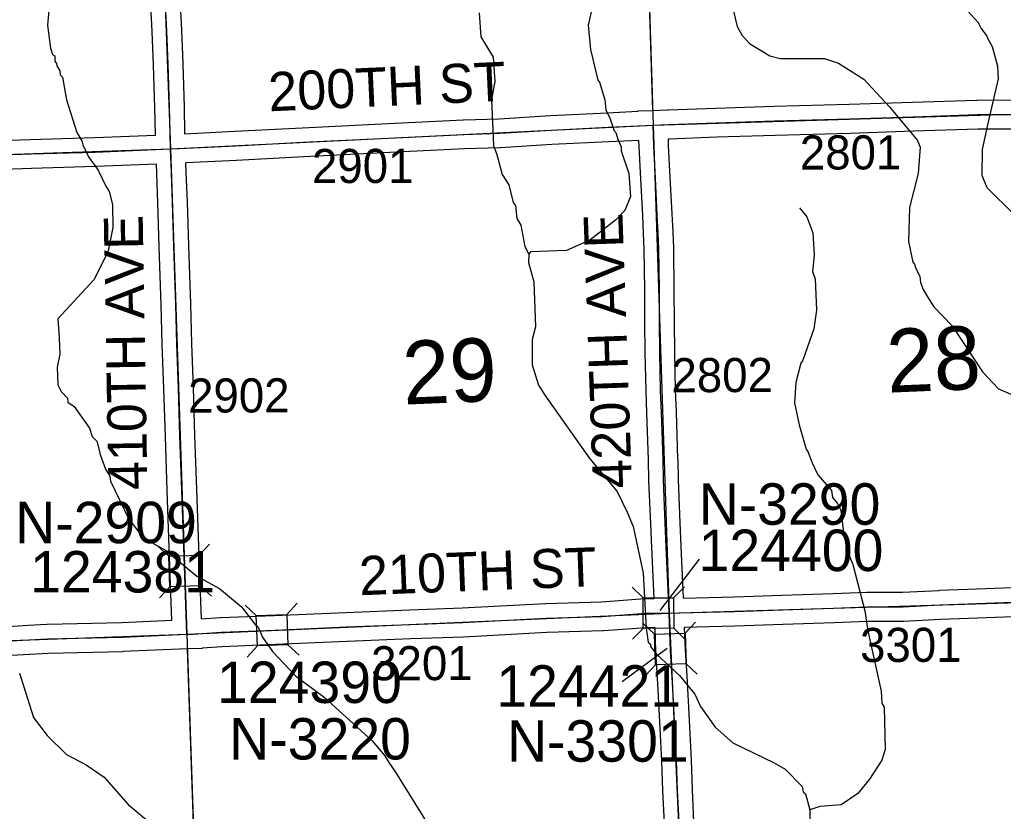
# Model space of a CAD drawing. Extents: x 128.7 to 185.5, y -21.4 to 12.6.
# Drawn here: x 164.812 to 166.831, y -5.988 to -4.363 of the extents above; entities that cross this region are included whole.
import ezdxf

# ---------------------------------------------------------------- set-up
doc = ezdxf.new("R2010")
doc.units = 0
for name, color, linetype in [('tdCoHydroRiver', 7, 'Continuous'), ('tdCoSecRdNmbr', 7, 'Continuous'), ('tdCoSecRdTxt', 7, 'Continuous'), ('tdCoSecRteBand', 7, 'Continuous'), ('tdCoSecRteCL', 7, 'Continuous'), ('tdCoSectLine', 7, 'Continuous'), ('tdCoSectLinePart', 7, 'Continuous'), ('tdCoSectNmbr', 7, 'Continuous'), ('tdCoStrucSec', 7, 'Continuous'), ('tdCoStrucSecCoName', 7, 'Continuous'), ('tdCoStrucSecFHWANum', 7, 'Continuous'), ('tdCoSurfGravel', 7, 'Continuous')]:
    doc.layers.add(name, color=color, linetype=linetype)

msp = doc.modelspace()

# ---------------------------------------------------------------- linework, layer by layer
at = {"layer": 'tdCoHydroRiver'}
for points in [[(166.8531, -4.7628), (166.7974, -4.7081), (166.787, -4.6832), (166.7881, -4.6295), (166.7988, -4.5786), (166.8206, -4.4846), (166.8196, -4.4594), (166.8086, -4.4188), (166.7985, -4.4002), (166.7967, -4.3956), (166.7851, -4.3802), (166.7799, -4.3694), (166.7272, -4.3114), (166.6734, -4.2644), (166.6152, -4.2272), (166.5733, -4.2051), (166.5334, -4.1939), (166.4699, -4.1837)], [(165.9987, -4.2866), (165.9783, -4.3741), (165.9833, -4.4245), (165.9983, -4.487), (166.0016, -4.4916), (166.0124, -4.5275), (166.0148, -4.548), (166.0234, -4.5666), (166.0322, -4.5915), (166.0355, -4.5946), (166.0392, -4.6086), (166.0461, -4.6241), (166.0463, -4.632), (166.0623, -4.6788), (166.0657, -4.726), (166.0541, -4.7549), (166.0343, -4.7745), (165.9822, -4.8159), (165.9341, -4.8367), (165.86, -4.8395), (165.857, -4.8443)], [(164.8743, -4.3129), (164.8687, -4.3747), (164.8752, -4.4218), (164.8788, -4.4343), (164.8837, -4.4372), (164.8841, -4.4483), (164.8874, -4.4529), (164.8876, -4.4576), (164.8943, -4.4684), (164.8946, -4.4763), (164.8995, -4.4808), (164.9076, -4.5279), (164.929, -4.5949), (164.9391, -4.6119), (164.941, -4.6198), (164.953, -4.6446), (164.973, -4.6722), (164.9884, -4.7048), (164.9951, -4.7156), (165.0024, -4.7421), (165.0026, -4.7895), (164.9933, -4.8372), (164.9831, -4.8597), (164.964, -4.8967), (164.8897, -4.9768), (164.8927, -5.0162), (164.894, -5.0493), (164.8887, -5.0763), (164.89, -5.1126), (164.8968, -5.1265), (164.91, -5.1402), (164.9103, -5.1481), (164.9232, -5.1571), (164.9549, -5.2017), (164.9603, -5.2188), (164.9701, -5.2279), (164.9775, -5.2577), (164.988, -5.2857), (164.9965, -5.2996), (164.9984, -5.3105), (165.0359, -5.3883), (165.0546, -5.413), (165.0763, -5.4328), (165.1108, -5.4521), (165.1756, -5.5052), (165.2215, -5.5304), (165.2667, -5.5684), (165.2942, -5.6039), (165.301, -5.61), (165.3101, -5.6302), (165.3308, -5.6596), (165.3784, -5.7102), (165.4368, -5.7538), (165.5349, -5.8432), (165.5613, -5.8738), (165.5697, -5.8877), (165.583, -5.9077), (165.6518, -6.0172)], [(165.7548, -4.3494), (165.7582, -4.3982), (165.7834, -4.4398), (165.7869, -4.4902), (165.7804, -4.5268), (165.7839, -4.6213), (165.7909, -4.64), (165.8019, -4.6806), (165.8154, -4.7022), (165.8246, -4.7382), (165.8296, -4.7443), (165.8322, -4.7711), (165.8406, -4.785), (165.8485, -4.8288), (165.857, -4.8443), (165.8561, -4.8617), (165.867, -4.9008), (165.8705, -4.9938), (165.8636, -5.0193), (165.8639, -5.0713), (165.8766, -5.1135), (165.8899, -5.1335), (165.9817, -5.2643), (166.0379, -5.3317), (166.0585, -5.3736), (166.0706, -5.4031), (166.0763, -5.4282), (166.0916, -5.4987), (166.0975, -5.6122), (166.1017, -5.6405), (166.1067, -5.645), (166.1068, -5.6497), (166.1185, -5.6651), (166.1659, -5.7092), (166.1974, -5.7475), (166.2093, -5.7723), (166.2394, -5.8153), (166.2753, -5.8471), (166.3605, -5.8881), (166.3831, -5.9015), (166.4175, -5.9365), (166.4195, -5.9475), (166.4244, -5.9521), (166.4335, -5.9849), (166.4334, -6.0227)], [(166.2771, -4.3456), (166.2846, -4.3769), (166.2948, -4.3954), (166.3096, -4.4122), (166.3516, -4.4375), (166.3723, -4.443), (166.4638, -4.4428), (166.4926, -4.4527), (166.5444, -4.4855), (166.597, -4.5419), (166.6548, -4.6108), (166.6601, -4.6248), (166.6558, -4.6786), (166.6379, -4.7488), (166.6358, -4.8183), (166.6452, -4.8606), (166.6486, -4.8652), (166.6504, -4.8714), (166.659, -4.89), (166.661, -4.9026), (166.6663, -4.9166), (166.6747, -4.9321), (166.6881, -4.9521), (166.7259, -4.9917), (166.7878, -5.0857), (166.8207, -5.1207), (166.8961, -5.1526)], [(166.4122, -4.7493), (166.4271, -4.7677), (166.4394, -4.8004), (166.4427, -4.846), (166.4392, -4.8809), (166.4445, -4.8949), (166.4469, -4.9595), (166.442, -4.9976), (166.4192, -5.0616), (166.4147, -5.0681), (166.4051, -5.1079), (166.4019, -5.1491), (166.4115, -5.1945), (166.426, -5.2444), (166.4294, -5.2491), (166.4381, -5.2724), (166.4501, -5.2972), (166.4781, -5.3293), (166.4802, -5.3434), (166.4904, -5.3557), (166.4922, -5.3604), (166.4974, -5.3697), (166.5028, -5.4153), (166.5111, -5.4545), (166.5219, -5.481), (166.5464, -5.5764), (166.5528, -5.6172), (166.5801, -5.741), (166.5812, -5.7662), (166.5863, -5.7739), (166.5883, -5.8607), (166.5813, -5.883), (166.5559, -5.9219), (166.5317, -5.9512), (166.4979, -5.9746), (166.4538, -5.9778), (166.4335, -5.9849)], [(164.8115, -5.7045), (164.8401, -5.795), (164.8683, -5.8318), (164.9077, -5.8714), (164.9479, -5.892), (164.9852, -5.9175), (165.0346, -5.974), (165.0803, -6.0118), (165.13, -6.0336), (165.2316, -6.0487), (165.2907, -6.067), (165.3852, -6.1472), (165.4551, -6.1998), (165.5003, -6.2281), (165.5525, -6.2719), (165.5798, -6.2867), (165.6898, -6.3157), (165.7363, -6.3329), (165.7634, -6.3414)]]:
    msp.add_lwpolyline(points, dxfattribs=at)
at = {"layer": 'tdCoSecRteBand'}
for points in [[(164.6805, -4.6139), (164.834, -4.6087), (164.8341, -4.6087), (164.8341, -4.6087), (164.9657, -4.6048), (165.0903, -4.5998), (165.0903, -4.5996), (165.0903, -4.5983), (165.0903, -4.5981), (165.0903, -4.598), (165.089, -4.5441), (165.0863, -4.4556), (165.0836, -4.3876), (165.0802, -4.3204)], [(165.1401, -4.3177), (165.1436, -4.3847), (165.1436, -4.3848), (165.1436, -4.385), (165.1463, -4.4533), (165.1463, -4.4535), (165.1463, -4.4536), (165.149, -4.5424), (165.149, -4.5425), (165.149, -4.5426), (165.1503, -4.5964), (165.1503, -4.5972), (165.2535, -4.5922), (165.3915, -4.5848), (165.3915, -4.5848), (165.3916, -4.5848), (165.596, -4.5747), (165.5961, -4.5747), (165.5961, -4.5747), (165.7221, -4.5685), (165.7224, -4.5685), (165.7226, -4.5685), (165.7956, -4.5663), (165.9007, -4.5597), (165.9009, -4.5597), (165.9011, -4.5596), (166.0183, -4.554), (166.0183, -4.554), (166.0183, -4.554), (166.0807, -4.5511), (166.0813, -4.5511), (166.0813, -4.5504), (166.1109, -4.5497), (166.1406, -4.5484), (166.1421, -4.5483), (166.1423, -4.5483), (166.1424, -4.5483), (166.2405, -4.5446), (166.2406, -4.5446), (166.2407, -4.5446), (166.3603, -4.5406), (166.3604, -4.5406), (166.3604, -4.5406), (166.5145, -4.5364), (166.6444, -4.5322), (166.6444, -4.5322), (166.6444, -4.5322), (166.7766, -4.5281), (166.777, -4.528), (166.7774, -4.528), (166.8675, -4.5276)], [(166.8684, -4.5876), (166.7781, -4.588), (166.6463, -4.5922), (166.5164, -4.5964), (166.5163, -4.5964), (166.5162, -4.5964), (166.3622, -4.6006), (166.2427, -4.6045), (166.1448, -4.6082), (166.1427, -4.6083), (166.143, -4.6215), (166.1464, -4.6869), (166.1504, -4.7618), (166.1524, -4.7988), (166.1524, -4.7991), (166.1524, -4.7993), (166.1536, -4.8323), (166.1536, -4.8327), (166.1536, -4.8331), (166.1546, -4.9172), (166.1546, -4.9173), (166.1546, -4.9173), (166.1551, -4.9842), (166.1556, -5.0453), (166.1573, -5.1235), (166.159, -5.1679), (166.159, -5.168), (166.159, -5.1681), (166.1622, -5.2645), (166.1622, -5.2647), (166.1623, -5.2648), (166.1632, -5.3072), (166.1669, -5.3955), (166.1669, -5.3955), (166.1669, -5.3955), (166.1689, -5.4437), (166.1738, -5.5498), (166.1739, -5.5498), (166.1739, -5.5505), (166.2779, -5.5476), (166.3761, -5.5441), (166.3762, -5.5441), (166.3763, -5.5441), (166.4812, -5.5409), (166.5499, -5.5382), (166.5504, -5.5382), (166.551, -5.5382), (166.624, -5.5379), (166.699, -5.5343), (166.6992, -5.5342), (166.6993, -5.5342), (166.7568, -5.532), (166.7568, -5.532), (166.7568, -5.532), (166.9235, -5.5256)], [(165.1839, -5.5927), (165.2235, -5.59), (165.2239, -5.59), (165.2244, -5.59), (165.3343, -5.5858), (165.4812, -5.5794), (165.4813, -5.5794), (165.4813, -5.5794), (165.612, -5.5742), (165.6121, -5.5742), (165.6121, -5.5742), (165.7199, -5.5703), (165.891, -5.5611), (165.8914, -5.5611), (165.8917, -5.5611), (166.006, -5.5577), (166.0948, -5.5511), (166.0959, -5.551), (166.0969, -5.551), (166.1137, -5.5509), (166.109, -5.4464), (166.1089, -5.4463), (166.1089, -5.4463), (166.107, -5.3979), (166.1033, -5.3094), (166.1033, -5.3092), (166.1033, -5.3089), (166.1023, -5.2664), (166.0991, -5.1702), (166.0974, -5.1256), (166.0973, -5.1254), (166.0973, -5.1251), (166.0956, -5.0464), (166.0956, -5.0462), (166.0956, -5.046), (166.0951, -4.9846), (166.0951, -4.9846), (166.0951, -4.9846), (166.0946, -4.9178), (166.0936, -4.8342), (166.0924, -4.8018), (166.0905, -4.765), (166.0905, -4.765), (166.0905, -4.765), (166.0865, -4.69), (166.0865, -4.69), (166.0865, -4.69), (166.0831, -4.6242), (166.083, -4.6238), (166.083, -4.6233), (166.0827, -4.6111), (166.0211, -4.6139), (165.9042, -4.6196), (165.7989, -4.6262), (165.7984, -4.6262), (165.7979, -4.6263), (165.7247, -4.6285), (165.599, -4.6346), (165.3946, -4.6447), (165.2566, -4.6521), (165.2565, -4.6521), (165.2565, -4.6521), (165.1525, -4.6572), (165.1525, -4.6573), (165.1523, -4.6573), (165.153, -4.6764), (165.1552, -4.7368), (165.1552, -4.7368), (165.1552, -4.7369), (165.1581, -4.8274), (165.1621, -4.9465), (165.1621, -4.9466), (165.1621, -4.9467), (165.1643, -5.0274), (165.1675, -5.1186), (165.1675, -5.1186), (165.1675, -5.1186), (165.1707, -5.2165), (165.1744, -5.3274), (165.1779, -5.4241), (165.1779, -5.4241), (165.1779, -5.4241), (165.1806, -5.5025), (165.1839, -5.5927)], [(164.7667, -5.6095), (164.8288, -5.606), (164.8672, -5.6038), (164.8678, -5.6038), (164.8683, -5.6038), (164.9297, -5.6025), (165.0213, -5.6001), (165.1238, -5.5957), (165.124, -5.5957), (165.1206, -5.5047), (165.1206, -5.5046), (165.1206, -5.5046), (165.1179, -5.4262), (165.1145, -5.3296), (165.1145, -5.3295), (165.1145, -5.3295), (165.1108, -5.2185), (165.1108, -5.2185), (165.1108, -5.2185), (165.1075, -5.1206), (165.1043, -5.0294), (165.1043, -5.0293), (165.1043, -5.0292), (165.1021, -4.9484), (165.0982, -4.8294), (165.0982, -4.8294), (165.0982, -4.8293), (165.0952, -4.7389), (165.093, -4.6785), (165.093, -4.6785), (165.093, -4.6785), (165.0924, -4.6597), (164.9679, -4.6647), (164.9678, -4.6647), (164.9676, -4.6647), (164.836, -4.6687), (164.6824, -4.6738)], [(166.9257, -5.5856), (166.7591, -5.592), (166.7018, -5.5942), (166.6263, -5.5979), (166.6256, -5.5979), (166.6249, -5.5979), (166.5517, -5.5982), (166.4834, -5.6009), (166.4833, -5.6009), (166.4832, -5.6009), (166.3782, -5.6041), (166.2799, -5.6075), (166.2797, -5.6075), (166.2796, -5.6075), (166.1759, -5.6104), (166.1775, -5.6572), (166.1814, -5.7216), (166.1814, -5.7218), (166.1815, -5.7219), (166.1869, -5.828), (166.1869, -5.828), (166.1869, -5.828), (166.1896, -5.8825), (166.1896, -5.8827), (166.1896, -5.8829), (166.1918, -5.9429), (166.195, -6.0093)], [(166.1351, -6.0122), (166.1319, -5.9456), (166.1319, -5.9455), (166.1319, -5.9453), (166.1297, -5.8853), (166.127, -5.831), (166.1215, -5.7251), (166.1176, -5.6604), (166.1176, -5.66), (166.1176, -5.6596), (166.116, -5.6118), (166.1159, -5.6109), (166.0982, -5.611), (166.0098, -5.6176), (166.0091, -5.6176), (166.0084, -5.6176), (165.8939, -5.6211), (165.7228, -5.6302), (165.7226, -5.6302), (165.7223, -5.6302), (165.6144, -5.6341), (165.4838, -5.6393), (165.3368, -5.6457), (165.3368, -5.6457), (165.3367, -5.6457), (165.2271, -5.6499), (165.1863, -5.6527), (165.1863, -5.6531), (165.1861, -5.6532), (165.1861, -5.6533), (165.1562, -5.6544), (165.0236, -5.66), (165.0234, -5.66), (165.0231, -5.6601), (164.9312, -5.6625), (164.9311, -5.6625), (164.931, -5.6625), (164.8701, -5.6637), (164.8322, -5.6659), (164.8322, -5.6659), (164.8321, -5.6659), (164.7697, -5.6694)]]:
    msp.add_lwpolyline(points, dxfattribs=at)
at = {"layer": 'tdCoSecRteCL'}
for points in [[(165.1213, -4.6285), (165.1203, -4.5973), (165.119, -4.5433), (165.1163, -4.4545), (165.1136, -4.3862), (165.1102, -4.3189), (165.1079, -4.2326), (165.1042, -4.1418), (165.1008, -4.0439), (165.0998, -3.9998), (165.0961, -3.9157), (165.0939, -3.871), (165.0909, -3.8032), (165.0882, -3.7359), (165.0849, -3.6378)], [(166.112, -4.5797), (166.1435, -4.5783), (166.2417, -4.5746), (166.3613, -4.5706), (166.5154, -4.5664), (166.6454, -4.5622), (166.7775, -4.558), (166.8683, -4.5576), (166.9314, -4.5546), (166.9432, -4.5539), (166.9511, -4.5516)], [(165.1213, -4.6285), (165.1388, -4.6278), (165.255, -4.6222), (165.3931, -4.6148), (165.5975, -4.6046), (165.7235, -4.5985), (165.797, -4.5963), (165.9026, -4.5896), (166.0197, -4.5839), (166.112, -4.5797)], [(166.1449, -5.5808), (166.1443, -5.5634), (166.1389, -5.445), (166.1369, -5.3967), (166.1332, -5.3082), (166.1323, -5.2655), (166.1291, -5.1691), (166.1273, -5.1245), (166.1256, -5.0458), (166.1251, -4.9844), (166.1246, -4.9176), (166.1236, -4.8335), (166.1224, -4.8004), (166.1204, -4.7634), (166.1165, -4.6885), (166.113, -4.6226), (166.112, -4.5797)], [(164.1169, -4.6621), (164.2649, -4.6569), (164.3642, -4.6537), (164.4451, -4.6513), (164.5554, -4.6473), (164.6814, -4.6439), (164.835, -4.6387), (164.9667, -4.6347), (165.1213, -4.6285)], [(165.155, -5.6244), (165.1506, -5.5036), (165.1479, -5.4252), (165.1444, -5.3285), (165.1407, -5.2175), (165.1375, -5.1196), (165.1343, -5.0284), (165.1321, -4.9475), (165.1282, -4.8284), (165.1252, -4.7379), (165.123, -4.6774), (165.1213, -4.6285)], [(166.1449, -5.5808), (166.1649, -5.5807), (166.2788, -5.5775), (166.3772, -5.5741), (166.4823, -5.5709), (166.5511, -5.5682), (166.6248, -5.5679), (166.7005, -5.5642), (166.758, -5.562), (166.9247, -5.5556), (167.067, -5.5516), (167.1544, -5.55), (167.2485, -5.5482), (167.4125, -5.542), (167.4894, -5.5415), (167.6076, -5.5349), (167.6996, -5.5324), (167.7062, -5.5258)], [(165.155, -5.6244), (165.1678, -5.6239), (165.2255, -5.62), (165.3355, -5.6158), (165.4825, -5.6093), (165.6132, -5.6042), (165.7212, -5.6002), (165.8926, -5.5911), (166.0075, -5.5876), (166.0971, -5.581), (166.1449, -5.5808)], [(166.1896, -6.5863), (166.1877, -6.5585), (166.1853, -6.4808), (166.1821, -6.4083), (166.1776, -6.3032), (166.1747, -6.2297), (166.1727, -6.173), (166.1693, -6.0951), (166.1651, -6.0108), (166.1619, -5.9442), (166.1596, -5.884), (166.1569, -5.8295), (166.1515, -5.7235), (166.1475, -5.6586), (166.1449, -5.5808)], [(164.1492, -5.6606), (164.1582, -5.6611), (164.3082, -5.6552), (164.4115, -5.652), (164.4756, -5.6486), (164.5346, -5.6476), (164.6453, -5.6444), (164.7681, -5.6394), (164.8305, -5.636), (164.869, -5.6338), (164.9304, -5.6325), (165.0223, -5.6301), (165.155, -5.6244)]]:
    msp.add_lwpolyline(points, dxfattribs=at)
at = {"layer": 'tdCoSectLine'}
for points in [[(166.0806, -3.577), (166.1116, -4.5797)], [(165.0844, -3.6342), (165.1209, -4.6285)], [(166.1116, -4.5797), (167.118, -4.549)], [(165.1209, -4.6285), (166.1116, -4.5797)], [(166.1116, -4.5797), (166.1446, -5.5808)], [(164.1165, -4.6621), (165.1209, -4.6285)], [(165.1209, -4.6285), (165.1547, -5.6244)], [(166.1446, -5.5808), (167.1562, -5.5503)], [(165.1547, -5.6244), (166.1446, -5.5808)], [(166.1446, -5.5808), (166.1893, -6.5863)], [(164.1488, -5.6606), (165.1547, -5.6244)], [(165.1547, -5.6244), (165.1889, -6.6219)]]:
    msp.add_lwpolyline(points, dxfattribs=at)
at = {"layer": 'tdCoSectLinePart'}
for points in [[(166.0806, -3.577), (166.1107, -4.5498)], [(165.1557, -5.6544), (165.1878, -6.5916)]]:
    msp.add_lwpolyline(points, dxfattribs=at)
at = {"layer": 'tdCoStrucSec'}
for p, q in [((165.1176, -5.4644), (165.0947, -5.4431)), ((165.1801, -5.4623), (165.2015, -5.4394)), ((165.1197, -5.527), (165.0984, -5.5499)), ((165.1823, -5.5248), (165.2052, -5.5462)), ((166.0913, -5.5497), (166.0691, -5.5277)), ((166.1539, -5.5495), (166.176, -5.5273)), ((165.2972, -5.5859), (165.2742, -5.5646)), ((165.3597, -5.5835), (165.381, -5.5605)), ((166.0916, -5.6123), (166.0695, -5.6345)), ((166.1147, -5.6244), (166.0918, -5.603)), ((166.1542, -5.6121), (166.1764, -5.6341)), ((166.1773, -5.6223), (166.1986, -5.5994)), ((165.2996, -5.6484), (165.2783, -5.6714)), ((165.3621, -5.6461), (165.3851, -5.6673)), ((166.1168, -5.687), (166.0954, -5.7098)), ((166.1794, -5.6849), (166.2022, -5.7062))]:
    msp.add_line(p, q, dxfattribs=at)
for points in [[(165.1197, -5.527), (165.1176, -5.4644), (165.1801, -5.4623), (165.1823, -5.5248)], [(166.0913, -5.5497), (166.1539, -5.5495), (166.1542, -5.6121), (166.0916, -5.6123)], [(165.2972, -5.5859), (165.3597, -5.5835), (165.3621, -5.6461), (165.2996, -5.6484)], [(166.1168, -5.687), (166.1147, -5.6244), (166.1773, -5.6223), (166.1794, -5.6849)]]:
    msp.add_lwpolyline(points, close=True, dxfattribs=at)
at = {"layer": 'tdCoStrucSecFHWANum'}
for p, q in [((166.2061, -5.4701), (166.1255, -5.5756)), ((166.048, -5.7214), (166.141, -5.6531))]:
    msp.add_line(p, q, dxfattribs=at)
at = {"layer": 'tdCoSurfGravel'}
for points in [[(165.155, -5.6244), (165.1506, -5.5036), (165.1479, -5.4252), (165.1444, -5.3285), (165.1407, -5.2175), (165.1375, -5.1196), (165.1343, -5.0284), (165.1321, -4.9475), (165.1282, -4.8284), (165.1252, -4.7379), (165.123, -4.6774), (165.1213, -4.6285), (165.1203, -4.5973), (165.119, -4.5433), (165.1163, -4.4545), (165.1136, -4.3862), (165.1102, -4.3189)], [(164.6814, -4.6439), (164.835, -4.6387), (164.9667, -4.6347), (165.1213, -4.6285), (165.1388, -4.6278), (165.255, -4.6222), (165.3931, -4.6148), (165.5975, -4.6046), (165.7235, -4.5985), (165.797, -4.5963), (165.9026, -4.5896), (166.0197, -4.5839), (166.112, -4.5797), (166.1435, -4.5783), (166.2417, -4.5746), (166.3613, -4.5706), (166.5154, -4.5664), (166.6454, -4.5622), (166.7775, -4.558), (166.8683, -4.5576), (166.9314, -4.5546), (166.9432, -4.5539), (166.9511, -4.5516)], [(166.1651, -6.0108), (166.1619, -5.9442), (166.1596, -5.884), (166.1569, -5.8295), (166.1515, -5.7235), (166.1475, -5.6586), (166.1449, -5.5808), (166.1443, -5.5634), (166.1389, -5.445), (166.1369, -5.3967), (166.1332, -5.3082), (166.1323, -5.2655), (166.1291, -5.1691), (166.1273, -5.1245), (166.1256, -5.0458), (166.1251, -4.9844), (166.1246, -4.9176), (166.1236, -4.8335), (166.1224, -4.8004), (166.1204, -4.7634), (166.1165, -4.6885), (166.113, -4.6226), (166.112, -4.5797)], [(164.7681, -5.6394), (164.8305, -5.636), (164.869, -5.6338), (164.9304, -5.6325), (165.0223, -5.6301), (165.155, -5.6244), (165.1678, -5.6239), (165.2255, -5.62), (165.3355, -5.6158), (165.4825, -5.6093), (165.6132, -5.6042), (165.7212, -5.6002), (165.8926, -5.5911), (166.0075, -5.5876), (166.0971, -5.581), (166.1449, -5.5808), (166.1649, -5.5807), (166.2788, -5.5775), (166.3772, -5.5741), (166.4823, -5.5709), (166.5511, -5.5682), (166.6248, -5.5679), (166.7005, -5.5642), (166.758, -5.562), (166.9247, -5.5556)]]:
    msp.add_lwpolyline(points, dxfattribs=at)

# ---------------------------------------------------------------- texts
at = {"layer": 'tdCoSecRdNmbr'}
for s, rotation, p in [('2801', 0.1253, (166.4131, -4.6707)), ('2901', 0.1246, (165.4117, -4.6985)), ('2802', 0.1251, (166.1495, -5.1277)), ('2902', 0.1244, (165.1574, -5.1695)), ('3301', 0.1254, (166.5367, -5.6814)), ('3201', 0.1246, (165.5333, -5.7189))]:
    msp.add_text(s, height=0.07, rotation=rotation, dxfattribs=at).set_placement(p)
at = {"layer": 'tdCoSecRdTxt'}
for s, rotation, p in [('200TH ST', 2.6018, (165.3238, -4.5513)), ('420TH AVE', 92, (166.0685, -5.3239)), ('410TH AVE', 91, (165.074, -5.3279)), ('210TH ST', 2.231, (165.5099, -5.5444))]:
    msp.add_text(s, height=0.08, rotation=rotation, dxfattribs=at).set_placement(p)
at = {"layer": 'tdCoSectNmbr'}
for s, rotation, p in [('28', 2.4138, (166.5935, -5.1287)), ('29', 2.413, (165.6, -5.1532))]:
    msp.add_text(s, height=0.13, rotation=rotation, dxfattribs=at).set_placement(p)
at = {"layer": 'tdCoStrucSecCoName'}
for s, p in [('N-3290', (166.2055, -5.3996)), ('N-2909', (164.8025, -5.4375)), ('N-3220', (165.2419, -5.8814)), ('N-3301', (165.812, -5.8859))]:
    msp.add_text(s, height=0.085, dxfattribs=at).set_placement(p)
at = {"layer": 'tdCoStrucSecFHWANum'}
for s, p in [('124400', (166.2052, -5.4946)), ('124381', (164.8332, -5.5386)), ('124390', (165.2168, -5.7654)), ('124421', (165.79, -5.773))]:
    msp.add_text(s, height=0.085, dxfattribs=at).set_placement(p)

doc.saveas('drawing.dxf')
